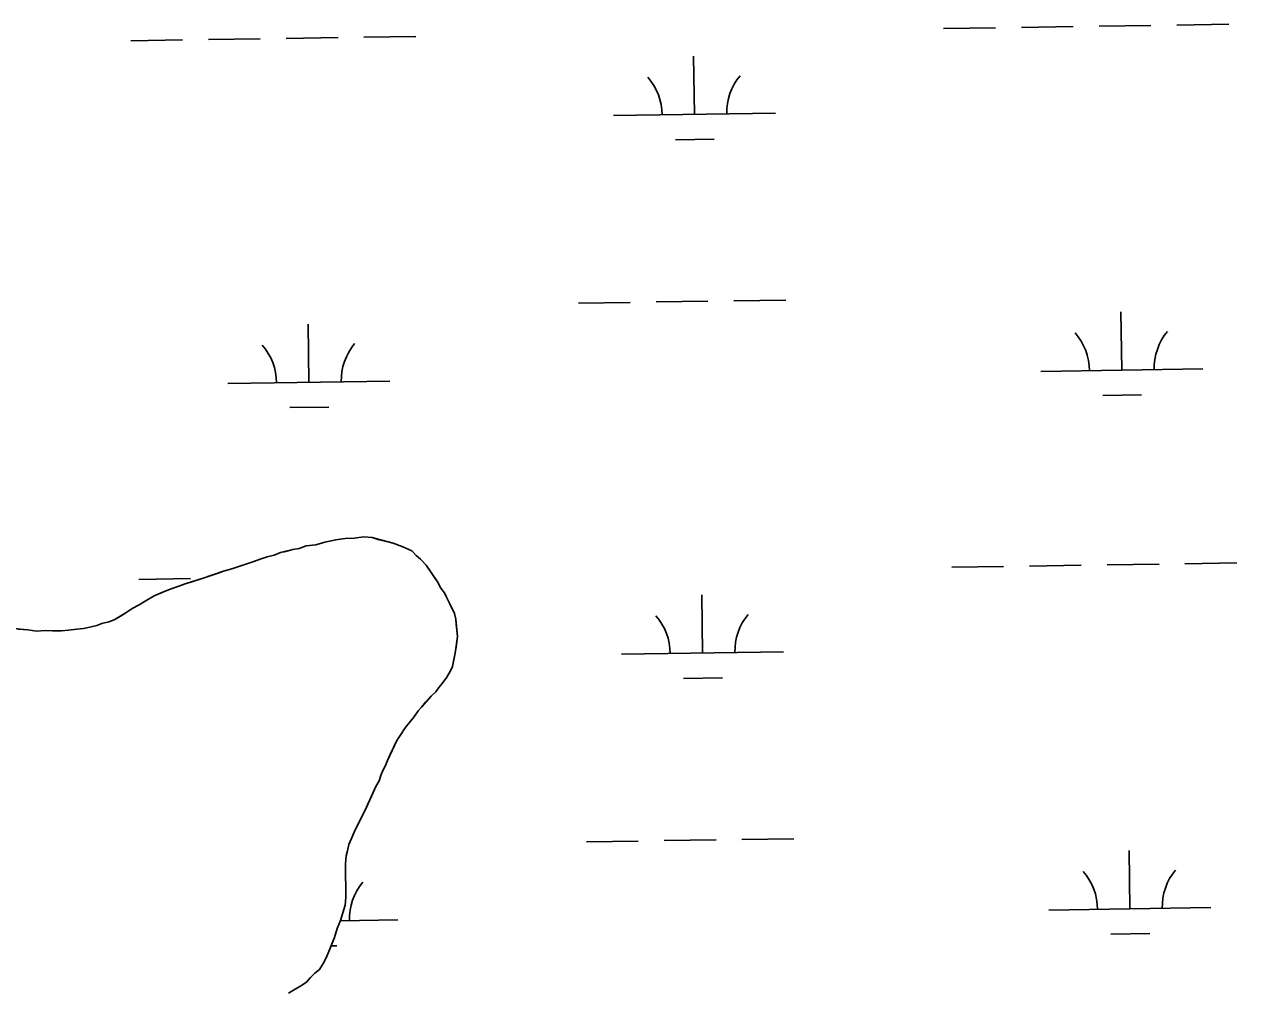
# Model space of a CAD drawing. Extents: x 3807117 to 3845308, y 337856 to 363736.
# Drawn here: x 3839055 to 3839804, y 346237 to 346832 of the extents above; entities that cross this region are included whole.
import ezdxf

# ---------------------------------------------------------------- set-up
doc = ezdxf.new("R2010")
doc.units = 0
doc.layers.add('V-TOPO-SHOR', color=7, linetype='Continuous')
doc.layers.add('V-WETL-SWMP', color=7, linetype='Continuous')

msp = doc.modelspace()

# ---------------------------------------------------------------- linework, layer by layer
at = {"layer": 'V-TOPO-SHOR'}
for points in [[(3839320.59, 346468.26), (3839317.5, 346474.61), (3839315.57, 346478.19), (3839314.41, 346480.97), (3839312.07, 346483.76), (3839310.15, 346487.73), (3839308.2, 346490.51), (3839305.87, 346494.09), (3839303.15, 346498.07), (3839299.64, 346501.66), (3839296.9, 346504.06), (3839294.17, 346506.86), (3839288.67, 346509.29), (3839282.77, 346511.72), (3839278.83, 346512.56), (3839274.11, 346513.79), (3839269.78, 346515.03), (3839264.65, 346515.48), (3839258.72, 346514.75), (3839253.18, 346514.42), (3839247.25, 346513.7), (3839243.69, 346512.95), (3839240.52, 346512.19), (3839234.98, 346510.67), (3839229.05, 346509.95), (3839224.69, 346508.42), (3839220.73, 346507.67), (3839216.38, 346506.54), (3839213.21, 346505.78), (3839209.24, 346504.25), (3839204.88, 346503.11), (3839201.32, 346501.97), (3839196.16, 346500.05), (3839189.83, 346498.14), (3839183.09, 346495.85), (3839177.94, 346494.33), (3839174.76, 346493.18), (3839169.21, 346491.27), (3839164.86, 346489.73), (3839158.52, 346487.83), (3839154.95, 346486.68), (3839149.79, 346484.77), (3839146.23, 346483.62), (3839143.06, 346482.47), (3839139.48, 346480.93), (3839135.12, 346479.01), (3839129.56, 346475.91), (3839125.98, 346473.58), (3839121.61, 346471.26), (3839117.63, 346468.54), (3839114.45, 346466.6), (3839110.48, 346464.28), (3839107.3, 346463.13), (3839102.95, 346461.99), (3839099.77, 346460.84), (3839095.42, 346459.71), (3839091.46, 346458.96), (3839087.51, 346458.61), (3839082.37, 346457.88), (3839078.02, 346457.53), (3839072.49, 346457.59), (3839068.15, 346457.64), (3839062.62, 346457.31), (3839057.1, 346458.16), (3839051.18, 346458.62)], [(3839320.59, 346468.26), (3839321.34, 346464.7), (3839321.7, 346461.54), (3839322.06, 346457.98), (3839322.41, 346454.03), (3839321.98, 346450.87), (3839321.54, 346447.32), (3839321.11, 346443.78), (3839320.27, 346439.83), (3839319.44, 346435.5), (3839318.22, 346432.75), (3839315.81, 346428.83), (3839313, 346424.91), (3839311, 346422.56), (3839309, 346419.82), (3839306.2, 346417.09), (3839303, 346413.57), (3839300.2, 346410.44), (3839298.2, 346408.1), (3839295.4, 346404.18), (3839292.59, 346400.65), (3839290.19, 346397.52), (3839286.98, 346392.82), (3839284.97, 346389.68), (3839282.95, 346385.36), (3839280.92, 346381.04), (3839279.31, 346377.51), (3839278.09, 346374.36), (3839276.48, 346371.61), (3839275.26, 346368.86), (3839274.03, 346364.93), (3839272.02, 346361.4), (3839269.59, 346355.9), (3839267.16, 346350.39), (3839265.54, 346346.86), (3839263.53, 346343.33), (3839261.5, 346339.01), (3839258.68, 346333.11), (3839257.05, 346329.18), (3839255.43, 346325.65), (3839254.6, 346321.71), (3839253.77, 346318.56), (3839253.33, 346313.82), (3839253.26, 346307.9), (3839253.22, 346304.35), (3839253.58, 346301.18), (3839253.54, 346297.63), (3839253.49, 346292.9), (3839253.04, 346288.16), (3839251.4, 346282.65), (3839250.17, 346278.72), (3839248.14, 346273.6), (3839246.5, 346268.1), (3839244.88, 346264.16), (3839243.66, 346261.02), (3839241.63, 346255.91), (3839239.61, 346251.98), (3839237.2, 346248.46), (3839234.41, 346246.12), (3839231.62, 346243.38), (3839229.22, 346240.65), (3839225.64, 346238.32), (3839221.26, 346235.6)]]:
    msp.add_lwpolyline(points, dxfattribs=at)
at = {"layer": 'V-WETL-SWMP'}
for p, q in [((3839622.57, 346829.43), (3839654.56, 346829.9)), ((3839670.56, 346830.14), (3839702.56, 346830.62)), ((3839718.56, 346830.86), (3839750.55, 346831.34)), ((3839766.55, 346831.58), (3839798.55, 346832.06)), ((3839120.72, 346821.91), (3839152.71, 346822.39)), ((3839168.71, 346822.63), (3839200.71, 346823.1)), ((3839216.71, 346823.34), (3839248.7, 346823.82)), ((3839264.7, 346824.06), (3839296.7, 346824.54)), ((3839468.75, 346776.37), (3839468.21, 346812.37)), ((3839418.76, 346775.62), (3839518.75, 346777.12)), ((3839456.99, 346760.76), (3839480.98, 346761.12)), ((3839445.08, 346660.57), (3839477.07, 346661.05)), ((3839493.07, 346661.29), (3839525.07, 346661.77)), ((3839397.08, 346659.85), (3839429.08, 346660.33)), ((3839732.58, 346618.45), (3839732.05, 346654.44)), ((3839230.73, 346610.93), (3839230.19, 346646.92)), ((3839682.59, 346617.7), (3839782.58, 346619.19)), ((3839180.74, 346610.18), (3839280.73, 346611.68)), ((3839720.82, 346602.84), (3839744.81, 346603.2)), ((3839218.97, 346595.32), (3839242.96, 346595.68)), ((3839234.98, 346510.67), (3839240.52, 346512.19)), ((3839240.52, 346512.19), (3839247.25, 346513.7)), ((3839247.25, 346513.7), (3839253.19, 346514.42)), ((3839253.19, 346514.42), (3839258.72, 346514.75)), ((3839258.72, 346514.75), (3839264.65, 346515.48)), ((3839264.65, 346515.48), (3839269.78, 346515.03)), ((3839269.78, 346515.03), (3839278.83, 346512.56)), ((3839278.83, 346512.56), (3839282.77, 346511.72)), ((3839282.77, 346511.72), (3839288.67, 346509.29)), ((3839204.89, 346503.11), (3839209.24, 346504.25)), ((3839209.24, 346504.25), (3839213.21, 346505.78)), ((3839213.21, 346505.78), (3839220.73, 346507.67)), ((3839220.73, 346507.67), (3839224.69, 346508.42)), ((3839224.69, 346508.42), (3839229.05, 346509.95)), ((3839229.05, 346509.95), (3839234.98, 346510.67)), ((3839288.67, 346509.29), (3839294.17, 346506.86)), ((3839294.17, 346506.86), (3839296.9, 346504.06)), ((3839296.9, 346504.06), (3839299.64, 346501.66)), ((3839183.09, 346495.85), (3839189.83, 346498.14)), ((3839189.83, 346498.14), (3839196.16, 346500.05)), ((3839196.16, 346500.05), (3839201.32, 346501.97)), ((3839201.32, 346501.97), (3839204.89, 346503.11)), ((3839299.64, 346501.66), (3839303.15, 346498.07)), ((3839303.15, 346498.07), (3839310.15, 346487.73)), ((3839627.55, 346496.79), (3839659.55, 346497.27)), ((3839675.55, 346497.51), (3839707.54, 346497.99)), ((3839723.54, 346498.23), (3839755.54, 346498.71)), ((3839771.54, 346498.94), (3839803.53, 346499.42)), ((3839125.7, 346489.27), (3839157.7, 346489.75)), ((3839154.95, 346486.69), (3839164.86, 346489.73)), ((3839164.86, 346489.73), (3839177.94, 346494.33)), ((3839177.94, 346494.33), (3839183.09, 346495.85)), ((3839135.12, 346479.01), (3839143.06, 346482.47)), ((3839143.06, 346482.47), (3839146.23, 346483.62)), ((3839146.23, 346483.62), (3839149.79, 346484.77)), ((3839149.79, 346484.77), (3839154.95, 346486.69)), ((3839310.15, 346487.73), (3839312.08, 346483.76)), ((3839312.08, 346483.76), (3839314.41, 346480.97)), ((3839125.98, 346473.58), (3839129.56, 346475.91)), ((3839129.56, 346475.91), (3839135.12, 346479.01)), ((3839314.41, 346480.97), (3839315.57, 346478.19)), ((3839315.57, 346478.19), (3839317.5, 346474.61)), ((3839317.5, 346474.61), (3839320.59, 346468.26)), ((3839473.74, 346443.74), (3839473.2, 346479.73)), ((3839110.48, 346464.28), (3839117.63, 346468.54)), ((3839117.63, 346468.54), (3839121.61, 346471.26)), ((3839121.61, 346471.26), (3839125.98, 346473.58)), ((3839320.59, 346468.26), (3839321.34, 346464.7)), ((3839046.05, 346459.07), (3839057.1, 346458.16)), ((3839087.51, 346458.61), (3839091.46, 346458.96)), ((3839091.46, 346458.96), (3839095.42, 346459.71)), ((3839095.42, 346459.71), (3839099.77, 346460.84)), ((3839099.77, 346460.84), (3839102.95, 346461.99)), ((3839102.95, 346461.99), (3839107.3, 346463.13)), ((3839107.3, 346463.13), (3839110.48, 346464.28)), ((3839321.34, 346464.7), (3839322.41, 346454.03)), ((3839057.1, 346458.16), (3839062.62, 346457.31)), ((3839062.62, 346457.31), (3839068.15, 346457.64)), ((3839068.15, 346457.64), (3839078.02, 346457.53)), ((3839078.02, 346457.53), (3839082.37, 346457.88)), ((3839082.37, 346457.88), (3839087.51, 346458.61)), ((3839322.41, 346454.03), (3839321.11, 346443.77)), ((3839423.74, 346442.99), (3839523.73, 346444.48)), ((3839321.11, 346443.77), (3839319.44, 346435.5)), ((3839315.81, 346428.83), (3839313, 346424.91)), ((3839318.22, 346432.75), (3839315.81, 346428.83)), ((3839319.44, 346435.5), (3839318.22, 346432.75)), ((3839311, 346422.56), (3839309, 346419.82)), ((3839313, 346424.91), (3839311, 346422.56)), ((3839461.97, 346428.13), (3839485.97, 346428.49)), ((3839306.2, 346417.09), (3839300.21, 346410.44)), ((3839309, 346419.82), (3839306.2, 346417.09)), ((3839298.2, 346408.1), (3839295.4, 346404.18)), ((3839300.21, 346410.44), (3839298.2, 346408.1)), ((3839295.4, 346404.18), (3839290.19, 346397.52)), ((3839286.98, 346392.82), (3839284.97, 346389.68)), ((3839290.19, 346397.52), (3839286.98, 346392.82)), ((3839284.97, 346389.68), (3839279.31, 346377.51)), ((3839279.31, 346377.51), (3839278.09, 346374.36)), ((3839276.48, 346371.61), (3839275.26, 346368.86)), ((3839278.09, 346374.36), (3839276.48, 346371.61)), ((3839274.03, 346364.93), (3839272.02, 346361.4)), ((3839275.26, 346368.86), (3839274.03, 346364.93)), ((3839272.02, 346361.4), (3839265.54, 346346.86)), ((3839265.54, 346346.86), (3839263.53, 346343.33)), ((3839263.53, 346343.33), (3839258.67, 346333.11)), ((3839258.67, 346333.11), (3839257.05, 346329.18)), ((3839255.43, 346325.65), (3839254.6, 346321.71)), ((3839257.05, 346329.18), (3839255.43, 346325.65)), ((3839402.07, 346327.22), (3839434.06, 346327.7)), ((3839450.06, 346327.94), (3839482.06, 346328.42)), ((3839498.06, 346328.65), (3839530.05, 346329.13)), ((3839253.77, 346318.56), (3839253.33, 346313.82)), ((3839254.6, 346321.71), (3839253.77, 346318.56)), ((3839737.57, 346285.81), (3839737.03, 346321.8)), ((3839253.33, 346313.82), (3839253.22, 346304.35)), ((3839253.22, 346304.35), (3839253.58, 346301.19)), ((3839253.58, 346301.19), (3839253.49, 346292.89)), ((3839253.04, 346288.16), (3839250.17, 346278.72)), ((3839253.49, 346292.89), (3839253.04, 346288.16)), ((3839687.57, 346285.06), (3839787.56, 346286.56)), ((3839248.14, 346273.61), (3839246.5, 346268.1)), ((3839250.17, 346278.72), (3839248.14, 346273.61)), ((3839250.09, 346278.5), (3839285.71, 346279.04)), ((3839246.5, 346268.1), (3839241.63, 346255.91)), ((3839725.8, 346270.2), (3839749.8, 346270.56)), ((3839244.46, 346262.99), (3839247.95, 346263.04)), ((3839239.61, 346251.98), (3839237.2, 346248.46)), ((3839241.63, 346255.91), (3839239.61, 346251.98)), ((3839231.62, 346243.38), (3839229.22, 346240.65)), ((3839234.41, 346246.12), (3839231.62, 346243.38)), ((3839237.2, 346248.46), (3839234.41, 346246.12)), ((3839225.64, 346238.32), (3839218.08, 346233.66)), ((3839229.22, 346240.65), (3839225.64, 346238.32))]:
    msp.add_line(p, q, dxfattribs=at)
for centre, start, end in [((3839413.51, 346776.02), 0.08653, 41.63019), ((3839523.98, 346777.68), 140.08653, 181.63019), ((3839677.34, 346618.09), 0.08653, 41.63019), ((3839787.81, 346619.75), 140.08653, 181.63019), ((3839175.49, 346610.57), 0.08653, 41.63019), ((3839285.96, 346612.23), 140.08653, 181.63019), ((3839418.49, 346443.38), 0.08653, 41.63019), ((3839528.97, 346445.04), 140.08653, 181.63019), ((3839792.8, 346287.11), 140.08653, 181.63019), ((3839290.95, 346279.59), 140.08653, 181.63019), ((3839682.32, 346285.46), 0.08653, 41.63019)]:
    msp.add_arc(centre, 35.25, start, end, dxfattribs=at)

doc.saveas('drawing.dxf')
